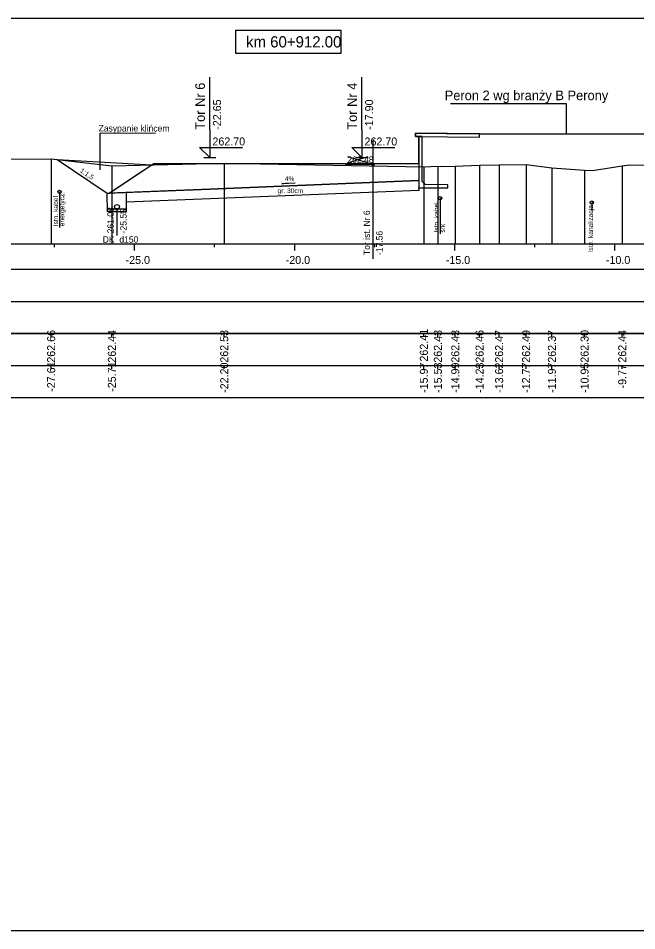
# Model space of a CAD drawing. Extents: x 6516023 to 6560129, y 5513077 to 5529206.
# Drawn here: x 6518864.78 to 6518884.1, y 5514551.66 to 5514580.16 of the extents above; entities that cross this region are included whole.
import ezdxf

# ---------------------------------------------------------------- set-up
doc = ezdxf.new("R2010")
doc.units = 0
for name, color, linetype in [('IR_default', 7, 'Continuous'), ('TOR_PRZEK_P-inne branze', 7, 'Continuous'), ('TOR_PRZEK_P-kable', 7, 'Continuous'), ('TOR_PRZEK_P-komponent', 7, 'Continuous'), ('TOR_PRZEK_P-odwodnienie', 7, 'Continuous'), ('TOR_PRZEK_P-opisy', 7, 'Continuous'), ('TOR_PRZEK_P-perony+elementy', 7, 'Continuous'), ('TOR_PRZEK_P-tabelka istniejace', 7, 'Continuous'), ('TOR_PRZEK_P-tabelka projektowane', 7, 'Continuous'), ('TOR_PRZEK_P-teren istniejacy', 7, 'Continuous'), ('TOR_PRZEK_P-tory istniejace', 7, 'Continuous'), ('TOR_PRZEK_P-tory projektowane', 7, 'Continuous'), ('TOR_PRZEK_P-uklad odniesienia', 7, 'Continuous'), ('TOR_PRZEK_P-warstwa ochronna I', 7, 'Continuous'), ('TOR_PRZEK_P-warstwa ochronna II', 7, 'Continuous'), ('TOR_RAMKI-ramka+tabelka 1', 7, 'Continuous')]:
    doc.layers.add(name, color=color, linetype=linetype)

msp = doc.modelspace()

# ---------------------------------------------------------------- linework, layer by layer
at = {"layer": 'IR_default'}
for points in [[(6518877.188, 5514576.562), (6518878.148, 5514576.553), (6518879.188, 5514576.542), (6518881.9, 5514576.542), (6518884.838, 5514576.542), (6518885.798, 5514576.552), (6518886.838, 5514576.562)], [(6518865.99, 5514575.742), (6518867.561, 5514574.694), (6518867.624, 5514574.697), (6518868.346, 5514575.178), (6518869.013, 5514575.623), (6518870.833, 5514575.623), (6518872.513, 5514575.623), (6518873.163, 5514575.623), (6518873.763, 5514575.622), (6518877.293, 5514575.622)]]:
    msp.add_lwpolyline(points, dxfattribs=at)
at = {"layer": 'TOR_PRZEK_P-inne branze'}
for p, q in [((6518881.9, 5514577.485), (6518878.276, 5514577.485)), ((6518881.9, 5514576.542), (6518881.9, 5514577.485))]:
    msp.add_line(p, q, dxfattribs=at)
at = {"layer": 'TOR_PRZEK_P-kable'}
for p, q in [((6518866.069, 5514574.733), (6518866.069, 5514573.623)), ((6518877.954, 5514574.535), (6518877.954, 5514573.425)), ((6518882.69, 5514574.399), (6518882.69, 5514574.129))]:
    msp.add_line(p, q, dxfattribs=at)
for centre in [(6518866.069, 5514574.733), (6518877.954, 5514574.535), (6518882.69, 5514574.399)]:
    msp.add_circle(centre, 0.05, dxfattribs=at)
at = {"layer": 'TOR_PRZEK_P-komponent'}
msp.add_line((6518865.99, 5514575.742), (6518868.947, 5514575.579), dxfattribs=at)
msp.add_lwpolyline([(6518877.293, 5514575.084), (6518876.263, 5514575.042), (6518875.513, 5514575.012), (6518870.763, 5514574.822), (6518867.624, 5514574.697), (6518869.013, 5514575.623), (6518872.513, 5514575.623), (6518873.763, 5514575.622), (6518877.293, 5514575.622), (6518877.293, 5514575.084)], dxfattribs=at)
at = {"layer": 'TOR_PRZEK_P-odwodnienie'}
for p, q in [((6518867.563, 5514574.109), (6518867.561, 5514574.694)), ((6518868.163, 5514574.11), (6518868.161, 5514574.718)), ((6518868.163, 5514574.189), (6518867.563, 5514574.189)), ((6518867.863, 5514574.189), (6518867.863, 5514573.373)), ((6518868.163, 5514574.109), (6518867.563, 5514574.109))]:
    msp.add_line(p, q, dxfattribs=at)
for centre, radius in [((6518867.863, 5514574.264), 0.075), ((6518867.863, 5514574.189), 0.03)]:
    msp.add_circle(centre, radius, dxfattribs=at)
at = {"layer": 'TOR_PRZEK_P-opisy'}
msp.add_line((6518867.339, 5514575.424), (6518867.339, 5514576.572), dxfattribs=at)
msp.add_line((6518867.339, 5514575.424), (6518867.339, 5514576.572), dxfattribs=at)
for points in [[(6518869.071, 5514576.56), (6518867.339, 5514576.572)], [(6518873.427, 5514575.004), (6518873.009, 5514574.985), (6518873.177, 5514575.013)]]:
    msp.add_lwpolyline(points, dxfattribs=at)
at = {"layer": 'TOR_PRZEK_P-perony+elementy'}
for points in [[(6518879.188, 5514576.542), (6518877.188, 5514576.562), (6518877.188, 5514576.462), (6518879.188, 5514576.442)], [(6518877.393, 5514575.061), (6518877.393, 5514576.46), (6518877.293, 5514576.461), (6518877.293, 5514574.861), (6518878.193, 5514574.861), (6518878.193, 5514574.951), (6518877.493, 5514574.962)]]:
    msp.add_lwpolyline(points, close=True, dxfattribs=at)
msp.add_lwpolyline([(6518877.293, 5514575.622), (6518877.293, 5514576.461), (6518877.188, 5514576.462), (6518877.188, 5514576.562), (6518879.188, 5514576.542), (6518881.9, 5514576.542), (6518884.838, 5514576.542), (6518886.838, 5514576.562), (6518886.838, 5514576.462), (6518886.733, 5514576.461), (6518886.733, 5514575.622)], dxfattribs=at)
at = {"layer": 'TOR_PRZEK_P-tabelka istniejace'}
for p, q in [((6518865.807, 5514570.206), (6518865.807, 5514570.306)), ((6518867.703, 5514570.206), (6518867.703, 5514570.306)), ((6518871.212, 5514570.206), (6518871.212, 5514570.306)), ((6518877.446, 5514570.206), (6518877.446, 5514570.306)), ((6518877.884, 5514570.206), (6518877.884, 5514570.306)), ((6518878.428, 5514570.206), (6518878.428, 5514570.306)), ((6518879.187, 5514570.206), (6518879.187, 5514570.306)), ((6518879.797, 5514570.206), (6518879.797, 5514570.306)), ((6518880.641, 5514570.206), (6518880.641, 5514570.306)), ((6518881.446, 5514570.206), (6518881.446, 5514570.306)), ((6518882.466, 5514570.206), (6518882.466, 5514570.306)), ((6518883.641, 5514570.206), (6518883.641, 5514570.306)), ((6518817.163, 5514569.306), (6518960.963, 5514569.306)), ((6518865.807, 5514569.206), (6518865.807, 5514569.306)), ((6518867.703, 5514569.206), (6518867.703, 5514569.306)), ((6518871.212, 5514569.206), (6518871.212, 5514569.306)), ((6518877.446, 5514569.206), (6518877.446, 5514569.306)), ((6518877.884, 5514569.206), (6518877.884, 5514569.306)), ((6518878.428, 5514569.206), (6518878.428, 5514569.306)), ((6518879.187, 5514569.206), (6518879.187, 5514569.306)), ((6518879.797, 5514569.206), (6518879.797, 5514569.306)), ((6518880.641, 5514569.206), (6518880.641, 5514569.306)), ((6518881.446, 5514569.206), (6518881.446, 5514569.306)), ((6518882.466, 5514569.206), (6518882.466, 5514569.306)), ((6518883.641, 5514569.206), (6518883.641, 5514569.306))]:
    msp.add_line(p, q, dxfattribs=at)
for points in [[(6518865.807, 5514575.763), (6518865.807, 5514573.306), (6518865.807, 5514573.176), (6518865.807, 5514573.106)], [(6518871.212, 5514575.631), (6518871.212, 5514573.306), (6518871.212, 5514573.176), (6518871.212, 5514573.106)], [(6518880.641, 5514575.592), (6518880.641, 5514573.306), (6518880.641, 5514573.176), (6518880.641, 5514573.106)], [(6518867.703, 5514575.55), (6518867.703, 5514573.306), (6518867.703, 5514573.176), (6518867.703, 5514573.106)], [(6518877.446, 5514575.517), (6518877.446, 5514573.306), (6518877.446, 5514573.176), (6518877.446, 5514573.106)], [(6518877.884, 5514575.537), (6518877.884, 5514573.306), (6518877.884, 5514573.176), (6518877.884, 5514573.106)], [(6518878.428, 5514575.54), (6518878.428, 5514573.306), (6518878.428, 5514573.176), (6518878.428, 5514573.106)], [(6518879.187, 5514575.567), (6518879.187, 5514573.306), (6518879.187, 5514573.176), (6518879.187, 5514573.106)], [(6518879.797, 5514575.573), (6518879.797, 5514573.306), (6518879.797, 5514573.176), (6518879.797, 5514573.106)], [(6518881.446, 5514575.48), (6518881.446, 5514573.306), (6518881.446, 5514573.176), (6518881.446, 5514573.106)], [(6518882.466, 5514575.41), (6518882.466, 5514573.306), (6518882.466, 5514573.176), (6518882.466, 5514573.106)], [(6518883.641, 5514575.544), (6518883.641, 5514573.306), (6518883.641, 5514573.176), (6518883.641, 5514573.106)]]:
    msp.add_lwpolyline(points, dxfattribs=at)
msp.add_lwpolyline([(6518817.163, 5514570.306), (6518817.163, 5514568.306), (6518960.963, 5514568.306), (6518960.963, 5514570.306)], close=True, dxfattribs=at)
at = {"layer": 'TOR_PRZEK_P-tabelka projektowane'}
msp.add_line((6518817.163, 5514571.306), (6518960.963, 5514571.306), dxfattribs=at)
msp.add_lwpolyline([(6518817.163, 5514572.306), (6518817.163, 5514570.306), (6518960.963, 5514570.306), (6518960.963, 5514572.306)], close=True, dxfattribs=at)
at = {"layer": 'TOR_PRZEK_P-teren istniejacy'}
msp.add_lwpolyline([(6518861.629, 5514575.757), (6518865.807, 5514575.763), (6518867.703, 5514575.55), (6518871.212, 5514575.631), (6518877.446, 5514575.517), (6518877.884, 5514575.537), (6518877.988, 5514575.53), (6518878.428, 5514575.54), (6518879.187, 5514575.567), (6518879.797, 5514575.573), (6518880.641, 5514575.592), (6518881.446, 5514575.48), (6518882.466, 5514575.41), (6518882.71, 5514575.398), (6518883.641, 5514575.544), (6518883.868, 5514575.575), (6518886.214, 5514575.522)], dxfattribs=at)
at = {"layer": 'TOR_PRZEK_P-tory istniejace'}
for p, q in [((6518875.857, 5514576.365), (6518875.857, 5514572.644)), ((6518875.857, 5514575.589), (6518874.991, 5514575.589)), ((6518875.057, 5514575.636), (6518875.709, 5514575.839)), ((6518875.057, 5514575.839), (6518875.709, 5514575.636))]:
    msp.add_line(p, q, dxfattribs=at)
msp.add_circle((6518875.857, 5514575.589), 0.035, dxfattribs=at)
at = {"layer": 'TOR_PRZEK_P-tory projektowane'}
for p, q in [((6518870.763, 5514576.68), (6518870.763, 5514578.312)), ((6518875.513, 5514576.68), (6518875.513, 5514578.312)), ((6518870.763, 5514576.68), (6518870.763, 5514575.803)), ((6518875.513, 5514576.68), (6518875.513, 5514575.802)), ((6518870.763, 5514575.803), (6518870.444, 5514576.122)), ((6518870.444, 5514576.122), (6518871.788, 5514576.122)), ((6518875.513, 5514575.802), (6518875.194, 5514576.122)), ((6518875.194, 5514576.122), (6518876.538, 5514576.122)), ((6518870.571, 5514575.803), (6518870.955, 5514575.803)), ((6518875.321, 5514575.802), (6518875.705, 5514575.802))]:
    msp.add_line(p, q, dxfattribs=at)
at = {"layer": 'TOR_PRZEK_P-uklad odniesienia'}
for p, q in [((6518820.963, 5514573.106), (6518960.963, 5514573.106)), ((6518865.913, 5514573.006), (6518865.913, 5514573.106)), ((6518868.413, 5514572.906), (6518868.413, 5514573.106)), ((6518870.913, 5514573.006), (6518870.913, 5514573.106)), ((6518873.413, 5514572.906), (6518873.413, 5514573.106)), ((6518875.913, 5514573.006), (6518875.913, 5514573.106)), ((6518878.413, 5514572.906), (6518878.413, 5514573.106)), ((6518880.913, 5514573.006), (6518880.913, 5514573.106)), ((6518883.413, 5514572.906), (6518883.413, 5514573.106))]:
    msp.add_line(p, q, dxfattribs=at)
msp.add_lwpolyline([(6518874.865, 5514579.77), (6518871.565, 5514579.77), (6518871.565, 5514579.07), (6518874.865, 5514579.07)], close=True, dxfattribs=at)
at = {"layer": 'TOR_PRZEK_P-warstwa ochronna I'}
msp.add_lwpolyline([(6518868.162, 5514574.418), (6518877.296, 5514574.784), (6518877.293, 5514574.861)], dxfattribs=at)
at = {"layer": 'TOR_PRZEK_P-warstwa ochronna II'}
msp.add_lwpolyline([(6518865.99, 5514575.742), (6518867.561, 5514574.694), (6518870.763, 5514574.822), (6518875.513, 5514575.012), (6518876.263, 5514575.042), (6518877.293, 5514575.084)], dxfattribs=at)
at = {"layer": 'TOR_RAMKI-ramka+tabelka 1'}
msp.add_lwpolyline([(6518814.513, 5514580.156), (6519062.013, 5514580.156), (6519062.013, 5514551.656), (6518814.513, 5514551.656)], close=True, dxfattribs=at)

# ---------------------------------------------------------------- texts
at = {"layer": 'TOR_PRZEK_P-inne branze'}
msp.add_text('Peron 2 wg branży B Perony', height=0.3, dxfattribs=at).set_placement((6518878.098, 5514577.597))
at = {"layer": 'TOR_PRZEK_P-kable'}
for s, height, p in [('Istn. kabel', 0.14999, (6518866.024, 5514573.659)), ('energetycz.', 0.14999, (6518866.218, 5514573.66)), ('Istn. kabel', 0.14999, (6518877.909, 5514573.461)), ('Istn. kanalizacja', 0.14999, (6518882.727, 5514572.842)), ('srk', 0.15, (6518878.103, 5514573.462))]:
    msp.add_text(s, height=height, rotation=90.0511, dxfattribs=at).set_placement(p)
at = {"layer": 'TOR_PRZEK_P-odwodnienie'}
for s, rotation, p in [('261.08', 90, (6518867.763, 5514573.437)), ('-25.55', 90, (6518868.163, 5514573.437)), ('DK_d150', 360, (6518867.416, 5514573.147))]:
    msp.add_text(s, height=0.2, rotation=rotation, dxfattribs=at).set_placement(p)
at = {"layer": 'TOR_PRZEK_P-opisy'}
for s, height, rotation, p in [('Zasypanie klińcem', 0.2, 359.9489, (6518867.288, 5514576.62)), ('1:1,5', 0.15, 325.9299, (6518866.694, 5514575.362)), ('4%', 0.15, 0.1515, (6518873.104, 5514575.069))]:
    msp.add_text(s, height=height, rotation=rotation, dxfattribs=at).set_placement(p)
at = {"layer": 'TOR_PRZEK_P-tabelka istniejace'}
for s, p in [('262.66', (6518865.932, 5514569.398)), ('262.44', (6518867.828, 5514569.399)), ('262.53', (6518871.337, 5514569.398)), ('262.41', (6518877.571, 5514569.433)), ('262.43', (6518878.009, 5514569.398)), ('262.43', (6518878.553, 5514569.398)), ('262.46', (6518879.312, 5514569.398)), ('262.47', (6518879.922, 5514569.398)), ('262.49', (6518880.766, 5514569.398)), ('262.37', (6518881.571, 5514569.398)), ('262.30', (6518882.591, 5514569.398)), ('262.44', (6518883.766, 5514569.399)), ('-27.61', (6518865.932, 5514568.489)), ('-25.71', (6518867.828, 5514568.489)), ('-22.20', (6518871.337, 5514568.455)), ('-15.97', (6518877.571, 5514568.455)), ('-15.53', (6518878.009, 5514568.454)), ('-14.99', (6518878.553, 5514568.455)), ('-14.23', (6518879.312, 5514568.454)), ('-13.62', (6518879.922, 5514568.456)), ('-12.77', (6518880.766, 5514568.455)), ('-11.97', (6518881.571, 5514568.455)), ('-10.95', (6518882.591, 5514568.453)), ('-9.77', (6518883.766, 5514568.594))]:
    msp.add_text(s, height=0.25, rotation=90, dxfattribs=at).set_placement(p)
at = {"layer": 'TOR_PRZEK_P-tory istniejace'}
msp.add_text('262.48', height=0.2, dxfattribs=at).set_placement((6518875.057, 5514575.639))
for s, rotation, p in [('Tor ist. Nr 6', 90.0511, (6518875.763, 5514572.759)), ('-17.56', 90, (6518876.157, 5514572.759))]:
    msp.add_text(s, height=0.2, rotation=rotation, dxfattribs=at).set_placement(p)
at = {"layer": 'TOR_PRZEK_P-tory projektowane'}
for s, height, p in [('Tor Nr 6', 0.3, (6518870.608, 5514576.674)), ('Tor Nr 4', 0.3, (6518875.358, 5514576.674)), ('-22.65', 0.25, (6518871.113, 5514576.673)), ('-17.90', 0.25, (6518875.863, 5514576.672))]:
    msp.add_text(s, height=height, rotation=90, dxfattribs=at).set_placement(p)
for p in [(6518870.843, 5514576.183), (6518875.593, 5514576.182)]:
    msp.add_text('262.70', height=0.25, dxfattribs=at).set_placement(p)
at = {"layer": 'TOR_PRZEK_P-uklad odniesienia'}
for s, height, p in [('km 60+912.00', 0.35, (6518871.893, 5514579.245)), ('-25.0', 0.25, (6518868.132, 5514572.481)), ('-20.0', 0.25, (6518873.132, 5514572.481)), ('-15.0', 0.25, (6518878.132, 5514572.481)), ('-10.0', 0.25, (6518883.132, 5514572.481))]:
    msp.add_text(s, height=height, dxfattribs=at).set_placement(p)
at = {"layer": 'TOR_PRZEK_P-warstwa ochronna I'}
msp.add_text('gr. 30cm', height=0.15, dxfattribs=at).set_placement((6518872.876, 5514574.696))

doc.saveas('drawing.dxf')
